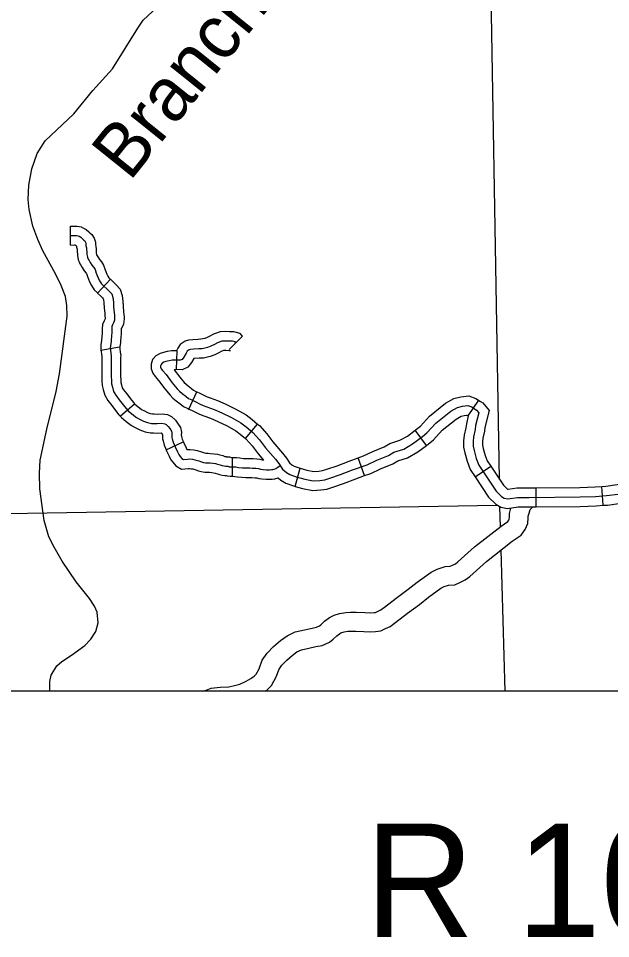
# Model space of a CAD drawing. Extents: x 1377389 to 1380723, y 1168351 to 1170484.
# Drawn here: x 1379349.1 to 1379443.1, y 1168662.8 to 1168808.8 of the extents above; entities that cross this region are included whole.
import ezdxf

# ---------------------------------------------------------------- set-up
doc = ezdxf.new("R2010")
doc.units = 0
for name, color, linetype in [('B_Fill', 7, 'Continuous'), ('B_Text', 7, 'Continuous'), ('Default', 7, 'Continuous')]:
    doc.layers.add(name, color=color, linetype=linetype)

msp = doc.modelspace()

# ---------------------------------------------------------------- linework, layer by layer
at = {"layer": 'B_Fill'}
for p, q in [((1379357.38, 1168772.86), (1379357.34, 1168775.86)), ((1379361.67, 1168765.23), (1379363.69, 1168767.44)), ((1379384.68, 1168758.42), (1379382.56, 1168756.3)), ((1379362.2, 1168756.17), (1379365.16, 1168756.69)), ((1379374.25, 1168756.09), (1379374.15, 1168753.09)), ((1379376.17, 1168746.84), (1379377.43, 1168749.56)), ((1379420.51, 1168745.78), (1379422.16, 1168748.24)), ((1379365.27, 1168745.69), (1379367.54, 1168747.65)), ((1379385.13, 1168742.17), (1379387.06, 1168744.47)), ((1379413.88, 1168741.08), (1379412.08, 1168743.49)), ((1379372.55, 1168740.38), (1379375.26, 1168741.65)), ((1379383.09, 1168736.17), (1379383.09, 1168739.17)), ((1379404.05, 1168736.28), (1379403.04, 1168739.1)), ((1379421.59, 1168736.1), (1379424.09, 1168737.76)), ((1379393.03, 1168734.57), (1379393.82, 1168737.46)), ((1379431.29, 1168731.34), (1379431.26, 1168734.34)), ((1379441.94, 1168731.58), (1379441.73, 1168734.57))]:
    msp.add_line(p, q, dxfattribs=at)
for points in [[(1379425.46, 1168735.68), (1379423.73, 1168837.26)], [(1379353.58, 1168743.65), (1379355.06, 1168749.6), (1379355.63, 1168752.42), (1379356.81, 1168761.55), (1379356.8, 1168763.29), (1379356.55, 1168764.72), (1379355.86, 1168766.44), (1379354.98, 1168768.28), (1379352.98, 1168771.96), (1379352.19, 1168773.71), (1379351.37, 1168775.84), (1379350.82, 1168778.51), (1379350.65, 1168780.08), (1379350.73, 1168782.35), (1379351.24, 1168784.94), (1379352.07, 1168787.36), (1379353.34, 1168789.38), (1379357.87, 1168793.67), (1379360.89, 1168797.37), (1379364.01, 1168800.83), (1379368.03, 1168807.26), (1379368.91, 1168808.52), (1379371.87, 1168811.26)], [(1379357.34, 1168775.86), (1379357.97, 1168775.87), (1379358.43, 1168775.87), (1379359.05, 1168775.75), (1379359.4, 1168775.56), (1379359.85, 1168775.33), (1379360.25, 1168774.97), (1379360.45, 1168774.78), (1379360.77, 1168774.53), (1379361.14, 1168773.94), (1379361.31, 1168773.32), (1379361.31, 1168772.91), (1379361.38, 1168772.67), (1379361.41, 1168772.22), (1379361.43, 1168771.91), (1379361.44, 1168771.71), (1379361.46, 1168771.56), (1379361.49, 1168771.38), (1379361.49, 1168771.36), (1379361.51, 1168771.32), (1379361.61, 1168771.16), (1379361.79, 1168770.82), (1379361.96, 1168770.56), (1379362.27, 1168770.18), (1379362.61, 1168769.65), (1379362.87, 1168768.9), (1379363.13, 1168768.24), (1379363.28, 1168767.93), (1379363.45, 1168767.67), (1379363.68, 1168767.45), (1379363.69, 1168767.44)], [(1379357.36, 1168774.36), (1379357.98, 1168774.37), (1379358.29, 1168774.37), (1379358.55, 1168774.32), (1379358.71, 1168774.24), (1379358.98, 1168774.09), (1379359.23, 1168773.87), (1379359.48, 1168773.63), (1379359.64, 1168773.51), (1379359.76, 1168773.33), (1379359.81, 1168773.12), (1379359.81, 1168772.71), (1379359.89, 1168772.42), (1379359.91, 1168772.12), (1379359.93, 1168771.82), (1379359.94, 1168771.57), (1379359.97, 1168771.34), (1379360, 1168771.13), (1379360.04, 1168770.95), (1379360.11, 1168770.78), (1379360.18, 1168770.6), (1379360.32, 1168770.4), (1379360.49, 1168770.07), (1379360.76, 1168769.66), (1379361.06, 1168769.29), (1379361.25, 1168769), (1379361.46, 1168768.38), (1379361.75, 1168767.64), (1379361.98, 1168767.18), (1379362.29, 1168766.71), (1379362.65, 1168766.36), (1379363.15, 1168765.9), (1379363.52, 1168765.52), (1379363.91, 1168765.11), (1379364.07, 1168764.53), (1379364.17, 1168763.81), (1379364.21, 1168763.03), (1379364.29, 1168762.13), (1379364.33, 1168761.73), (1379364.36, 1168761.4), (1379364.36, 1168761.19), (1379364.34, 1168760.93), (1379364.31, 1168760.76), (1379364.2, 1168760.5), (1379364.04, 1168760.21), (1379363.93, 1168759.92), (1379363.91, 1168759.51), (1379363.91, 1168759.19), (1379363.91, 1168758.98), (1379363.91, 1168758.82), (1379363.86, 1168758.64), (1379363.8, 1168757.55), (1379363.69, 1168756.87), (1379363.67, 1168756.5), (1379363.72, 1168756.23), (1379363.77, 1168755.67), (1379363.83, 1168755.28), (1379363.81, 1168755.06), (1379363.81, 1168754.71), (1379363.81, 1168752.56), (1379363.81, 1168752), (1379363.85, 1168751.39), (1379363.88, 1168750.82), (1379364.01, 1168750.3), (1379364.18, 1168749.63), (1379364.53, 1168749.06), (1379365.11, 1168748.32), (1379365.7, 1168747.52), (1379366.2, 1168746.91), (1379366.5, 1168746.56), (1379367.11, 1168746.06), (1379367.83, 1168745.5), (1379368.44, 1168745.21), (1379368.96, 1168744.93), (1379369.6, 1168744.69), (1379370.21, 1168744.57), (1379370.59, 1168744.56), (1379371.14, 1168744.55), (1379371.84, 1168744.58), (1379372.31, 1168744.51), (1379372.54, 1168744.39), (1379372.89, 1168744.08), (1379373.14, 1168743.74), (1379373.41, 1168743.34), (1379373.46, 1168743.07), (1379373.44, 1168742.67), (1379373.47, 1168742.34), (1379373.52, 1168742.14), (1379373.65, 1168741.6), (1379373.8, 1168741.23), (1379373.98, 1168740.86), (1379374.36, 1168740.03), (1379374.57, 1168739.61), (1379374.79, 1168739.32), (1379375.05, 1168739), (1379375.3, 1168738.86), (1379375.94, 1168738.91), (1379376.29, 1168738.92), (1379376.73, 1168738.87), (1379377.12, 1168738.8), (1379377.72, 1168738.63)], [(1379357.38, 1168772.86), (1379357.99, 1168772.87), (1379358.09, 1168772.87), (1379358.11, 1168772.85), (1379358.21, 1168772.77), (1379358.31, 1168772.67), (1379358.31, 1168772.52), (1379358.4, 1168772.18), (1379358.41, 1168772.01), (1379358.43, 1168771.74), (1379358.45, 1168771.44), (1379358.49, 1168771.13), (1379358.52, 1168770.9), (1379358.59, 1168770.52), (1379358.73, 1168770.19), (1379358.86, 1168769.88), (1379359.02, 1168769.64), (1379359.19, 1168769.31), (1379359.55, 1168768.76), (1379359.84, 1168768.41), (1379359.89, 1168768.34), (1379360.05, 1168767.86), (1379360.38, 1168767.04), (1379360.67, 1168766.43), (1379361.13, 1168765.74), (1379361.62, 1168765.27), (1379361.67, 1168765.23)], [(1379363.69, 1168767.44), (1379364.2, 1168766.98), (1379364.61, 1168766.55), (1379365.26, 1168765.87), (1379365.54, 1168764.83), (1379365.66, 1168763.96), (1379365.71, 1168763.14), (1379365.79, 1168762.26), (1379365.82, 1168761.86), (1379365.86, 1168761.47), (1379365.86, 1168761.14), (1379365.83, 1168760.75), (1379365.75, 1168760.32), (1379365.54, 1168759.83), (1379365.41, 1168759.6), (1379365.41, 1168759.48), (1379365.41, 1168759.19), (1379365.41, 1168758.98), (1379365.41, 1168758.62), (1379365.35, 1168758.4), (1379365.29, 1168757.39), (1379365.18, 1168756.71), (1379365.18, 1168756.6), (1379365.16, 1168756.69)], [(1379361.67, 1168765.23), (1379362.11, 1168764.82), (1379362.44, 1168764.48), (1379362.56, 1168764.35), (1379362.6, 1168764.23), (1379362.67, 1168763.67), (1379362.72, 1168762.92), (1379362.8, 1168762.01), (1379362.83, 1168761.6), (1379362.86, 1168761.32), (1379362.86, 1168761.23), (1379362.85, 1168761.17), (1379362.85, 1168761.17), (1379362.68, 1168760.85), (1379362.44, 1168760.23), (1379362.41, 1168759.54), (1379362.41, 1168759.19), (1379362.41, 1168759.02), (1379362.37, 1168758.89), (1379362.3, 1168757.72), (1379362.19, 1168757.02), (1379362.16, 1168756.4), (1379362.2, 1168756.17)], [(1379384.68, 1168758.42), (1379384.27, 1168758.83), (1379383.3, 1168759.1), (1379382.6, 1168759.1), (1379382.02, 1168759.12), (1379381.11, 1168759.09), (1379380.08, 1168758.73), (1379379.5, 1168758.42), (1379379.05, 1168758.18), (1379378.68, 1168758.05), (1379378.07, 1168757.91), (1379377.64, 1168757.89), (1379376.76, 1168757.84), (1379376.1, 1168757.78), (1379375.55, 1168757.6), (1379374.78, 1168757.08), (1379374.42, 1168756.49), (1379374.2, 1168756.09), (1379374.25, 1168756.09)], [(1379365.16, 1168756.69), (1379365.21, 1168756.42), (1379365.26, 1168755.85), (1379365.34, 1168755.35), (1379365.31, 1168755), (1379365.31, 1168754.71), (1379365.31, 1168752.56), (1379365.31, 1168752.04), (1379365.34, 1168751.47), (1379365.37, 1168751.04), (1379365.46, 1168750.68), (1379365.58, 1168750.23), (1379365.77, 1168749.91), (1379366.3, 1168749.23), (1379366.89, 1168748.44), (1379367.35, 1168747.88), (1379367.54, 1168747.65)], [(1379383.62, 1168757.36), (1379383.49, 1168757.49), (1379383.09, 1168757.6), (1379382.57, 1168757.6), (1379382.02, 1168757.62), (1379381.38, 1168757.6), (1379380.68, 1168757.36), (1379380.2, 1168757.09), (1379379.65, 1168756.81), (1379379.11, 1168756.61), (1379378.28, 1168756.41), (1379377.71, 1168756.39), (1379376.87, 1168756.35), (1379376.41, 1168756.3), (1379376.22, 1168756.24), (1379375.89, 1168756.02), (1379375.71, 1168755.73), (1379375.34, 1168755.05), (1379375.06, 1168754.7), (1379374.77, 1168754.57), (1379374.09, 1168754.59), (1379373.52, 1168754.57), (1379373, 1168754.48), (1379372.49, 1168754.37), (1379372.19, 1168754.29), (1379371.9, 1168754.11), (1379371.73, 1168753.91), (1379371.66, 1168753.72), (1379371.66, 1168753.48), (1379371.75, 1168753.24), (1379371.97, 1168752.95), (1379372.52, 1168752.31), (1379373.52, 1168750.98), (1379374.31, 1168750.06), (1379374.66, 1168749.68), (1379375.08, 1168749.33), (1379375.65, 1168748.9), (1379376.11, 1168748.54), (1379376.63, 1168748.28), (1379377.25, 1168748), (1379377.86, 1168747.69), (1379378.43, 1168747.41), (1379379.02, 1168747.19), (1379380.14, 1168746.79), (1379381.38, 1168746.24), (1379382.92, 1168745.51), (1379384.4, 1168744.66), (1379385.25, 1168744.03), (1379386.31, 1168743.14), (1379387.36, 1168741.95), (1379388.32, 1168740.69), (1379389.88, 1168738.91), (1379390.44, 1168738.2), (1379390.99, 1168737.31), (1379391.63, 1168736.78), (1379392.19, 1168736.44), (1379393.2, 1168736.08), (1379394.55, 1168735.71), (1379395.9, 1168735.43), (1379396.95, 1168735.52), (1379397.72, 1168735.61), (1379398.55, 1168735.89), (1379400.21, 1168736.44), (1379402.14, 1168737.18), (1379404.45, 1168738.01), (1379405.98, 1168738.72), (1379407.83, 1168739.49), (1379408.69, 1168740.01), (1379410.25, 1168740.5), (1379411.67, 1168741.3), (1379413.23, 1168742.47), (1379413.94, 1168743.06), (1379415.35, 1168744.59), (1379417.75, 1168746.5), (1379418.8, 1168747.09), (1379419.59, 1168747.3), (1379420.42, 1168747.39), (1379421.06, 1168747.17), (1379421.8, 1168746.68), (1379422.17, 1168746.23), (1379421.67, 1168744.22), (1379421.59, 1168743.61), (1379421.35, 1168742.46), (1379421.26, 1168741.72), (1379421.26, 1168740.94), (1379421.43, 1168740.25), (1379421.76, 1168739.02), (1379422.17, 1168737.95), (1379424.91, 1168733.81), (1379425.77, 1168732.95), (1379426.22, 1168732.71), (1379426.79, 1168732.58), (1379428.31, 1168732.83), (1379430.19, 1168732.83), (1379438.26, 1168732.91), (1379440.71, 1168732.99), (1379442.47, 1168733.12), (1379444.28, 1168733.36)], [(1379362.2, 1168756.17), (1379362.23, 1168756.03), (1379362.28, 1168755.48), (1379362.32, 1168755.21), (1379362.31, 1168755.11), (1379362.31, 1168754.71), (1379362.31, 1168752.56), (1379362.31, 1168751.96), (1379362.35, 1168751.31), (1379362.39, 1168750.59), (1379362.55, 1168749.93), (1379362.79, 1168749.04), (1379363.3, 1168748.2), (1379363.91, 1168747.41), (1379364.52, 1168746.6), (1379365.05, 1168745.95), (1379365.27, 1168745.69)], [(1379374.25, 1168756.09), (1379374.09, 1168756.1), (1379373.37, 1168756.07), (1379372.71, 1168755.96), (1379372.13, 1168755.83), (1379371.58, 1168755.67), (1379370.93, 1168755.27), (1379370.4, 1168754.68), (1379370.16, 1168753.96), (1379370.16, 1168753.21), (1379370.42, 1168752.51), (1379370.8, 1168752), (1379371.35, 1168751.37), (1379372.35, 1168750.04), (1379373.19, 1168749.06), (1379373.63, 1168748.59), (1379374.14, 1168748.17), (1379374.74, 1168747.7), (1379375.31, 1168747.27), (1379375.98, 1168746.93), (1379376.17, 1168746.84)], [(1379382.76, 1168756.1), (1379382.54, 1168756.1), (1379382.02, 1168756.12), (1379381.66, 1168756.11), (1379381.29, 1168755.98), (1379380.91, 1168755.77), (1379380.26, 1168755.43), (1379379.54, 1168755.17), (1379378.48, 1168754.92), (1379377.77, 1168754.89), (1379376.98, 1168754.85), (1379376.94, 1168754.85), (1379376.59, 1168754.21), (1379376, 1168753.49), (1379375.08, 1168753.06), (1379374.15, 1168753.09)], [(1379374.15, 1168753.09), (1379374.1, 1168753.09), (1379373.82, 1168753.08), (1379374.69, 1168751.92), (1379375.43, 1168751.06), (1379375.7, 1168750.78), (1379376.02, 1168750.5), (1379376.56, 1168750.09), (1379376.9, 1168749.82), (1379377.28, 1168749.63), (1379377.43, 1168749.56)], [(1379377.43, 1168749.56), (1379377.9, 1168749.35), (1379378.53, 1168749.03), (1379379.03, 1168748.78), (1379379.53, 1168748.6), (1379380.69, 1168748.19), (1379382.01, 1168747.61), (1379383.62, 1168746.84), (1379385.23, 1168745.92), (1379386.18, 1168745.2), (1379387.06, 1168744.47)], [(1379412.08, 1168743.49), (1379412.31, 1168743.65), (1379412.91, 1168744.15), (1379414.33, 1168745.7), (1379416.91, 1168747.75), (1379418.23, 1168748.49), (1379419.32, 1168748.78), (1379420.59, 1168748.92), (1379421.73, 1168748.53), (1379422.43, 1168748.06)], [(1379422.43, 1168748.06), (1379422.82, 1168747.81), (1379423.8, 1168746.6), (1379423.15, 1168743.94), (1379423.07, 1168743.35), (1379422.83, 1168742.22), (1379422.76, 1168741.64), (1379422.76, 1168741.12), (1379422.88, 1168740.61), (1379423.18, 1168739.48), (1379423.51, 1168738.64), (1379424.09, 1168737.76)], [(1379367.54, 1168747.65), (1379367.55, 1168747.64), (1379368.04, 1168747.24), (1379368.62, 1168746.79), (1379369.12, 1168746.55), (1379369.59, 1168746.29), (1379370.01, 1168746.14), (1379370.38, 1168746.07), (1379370.64, 1168746.06), (1379371.12, 1168746.05), (1379371.92, 1168746.09), (1379372.77, 1168745.96), (1379373.4, 1168745.64), (1379374.01, 1168745.09), (1379374.37, 1168744.6), (1379374.83, 1168743.91), (1379374.96, 1168743.19), (1379374.95, 1168742.7), (1379374.96, 1168742.57), (1379374.97, 1168742.49), (1379375.08, 1168742.07), (1379375.17, 1168741.84), (1379375.26, 1168741.65)], [(1379376.17, 1168746.84), (1379376.59, 1168746.65), (1379377.19, 1168746.35), (1379377.83, 1168746.03), (1379378.51, 1168745.78), (1379379.58, 1168745.4), (1379380.76, 1168744.88), (1379382.23, 1168744.18), (1379383.58, 1168743.41), (1379384.32, 1168742.85), (1379385.13, 1168742.17)], [(1379365.27, 1168745.69), (1379365.45, 1168745.48), (1379366.17, 1168744.89), (1379367.04, 1168744.22), (1379367.75, 1168743.88), (1379368.34, 1168743.56), (1379369.2, 1168743.24), (1379370.04, 1168743.08), (1379370.55, 1168743.06), (1379371.17, 1168743.04), (1379371.76, 1168743.08), (1379371.77, 1168743.07), (1379371.91, 1168742.88), (1379371.95, 1168742.82), (1379371.94, 1168742.64), (1379371.98, 1168742.11), (1379372.06, 1168741.79), (1379372.22, 1168741.13), (1379372.43, 1168740.63), (1379372.55, 1168740.38)], [(1379413.88, 1168741.08), (1379414.16, 1168741.29), (1379414.98, 1168741.97), (1379416.38, 1168743.49), (1379418.59, 1168745.25), (1379419.37, 1168745.69), (1379419.87, 1168745.82), (1379420.25, 1168745.86), (1379420.51, 1168745.78)], [(1379420.51, 1168745.78), (1379420.2, 1168744.5), (1379420.11, 1168743.86), (1379419.86, 1168742.7), (1379419.76, 1168741.81), (1379419.76, 1168740.77), (1379419.97, 1168739.88), (1379420.33, 1168738.56), (1379420.82, 1168737.26), (1379421.59, 1168736.1)], [(1379354.15, 1168702.1), (1379354.1, 1168702.33), (1379354.1, 1168703.62), (1379354.28, 1168704.61), (1379355.17, 1168706.09), (1379355.96, 1168706.81), (1379357.54, 1168707.8), (1379359.61, 1168709.31), (1379360.58, 1168710.33), (1379361.37, 1168711.55), (1379361.73, 1168712.95), (1379361.61, 1168714.63), (1379361.19, 1168715.57), (1379360.4, 1168716.78), (1379358.25, 1168719.41), (1379356.05, 1168722.71), (1379354.75, 1168724.91), (1379353.94, 1168726.58), (1379353.19, 1168729.16), (1379352.47, 1168734.2), (1379352.44, 1168736.66), (1379352.55, 1168738.71), (1379353.58, 1168743.65)], [(1379387.06, 1168744.47), (1379387.36, 1168744.22), (1379388.52, 1168742.9), (1379389.48, 1168741.64), (1379391.04, 1168739.86), (1379391.67, 1168739.06), (1379392.13, 1168738.31), (1379392.5, 1168738.01), (1379392.84, 1168737.8), (1379393.66, 1168737.51), (1379393.82, 1168737.46)], [(1379403.04, 1168739.1), (1379403.88, 1168739.4), (1379405.38, 1168740.09), (1379407.14, 1168740.83), (1379408.06, 1168741.39), (1379409.65, 1168741.89), (1379410.85, 1168742.56), (1379412.08, 1168743.49)], [(1379385.13, 1168742.17), (1379385.26, 1168742.06), (1379386.2, 1168741), (1379387.15, 1168739.74), (1379388.01, 1168738.76)], [(1379375.26, 1168741.65), (1379375.34, 1168741.49), (1379375.71, 1168740.68), (1379375.85, 1168740.41), (1379375.85, 1168740.41), (1379375.86, 1168740.41), (1379376.35, 1168740.42), (1379376.94, 1168740.36), (1379377.45, 1168740.27), (1379378.15, 1168740.07), (1379378.63, 1168739.91), (1379378.85, 1168739.84), (1379378.94, 1168739.82), (1379379.19, 1168739.82), (1379379.61, 1168739.81), (1379380.14, 1168739.76), (1379380.67, 1168739.68), (1379381.09, 1168739.57), (1379381.53, 1168739.46), (1379381.88, 1168739.34), (1379382.07, 1168739.29), (1379382.13, 1168739.28), (1379382.59, 1168739.28), (1379382.91, 1168739.17), (1379383.09, 1168739.17)], [(1379404.05, 1168736.28), (1379405.02, 1168736.62), (1379406.59, 1168737.35), (1379408.51, 1168738.15), (1379409.31, 1168738.64), (1379410.85, 1168739.12), (1379412.49, 1168740.04), (1379413.88, 1168741.08)], [(1379372.55, 1168740.38), (1379372.62, 1168740.22), (1379373.01, 1168739.37), (1379373.3, 1168738.81), (1379373.61, 1168738.4), (1379374.06, 1168737.84), (1379374.96, 1168737.33), (1379376.02, 1168737.41), (1379376.23, 1168737.42), (1379376.52, 1168737.38), (1379376.78, 1168737.34), (1379377.28, 1168737.19), (1379377.7, 1168737.06), (1379378.11, 1168736.92), (1379378.68, 1168736.82), (1379379.15, 1168736.82), (1379379.41, 1168736.82), (1379379.78, 1168736.78), (1379380.08, 1168736.74), (1379380.32, 1168736.67), (1379380.68, 1168736.58), (1379381.02, 1168736.47), (1379381.41, 1168736.36), (1379381.86, 1168736.28), (1379382.09, 1168736.28), (1379382.21, 1168736.24), (1379382.68, 1168736.17), (1379383.09, 1168736.17)], [(1379383.09, 1168739.17), (1379383.3, 1168739.17), (1379383.73, 1168739.14), (1379384.22, 1168739.08), (1379384.8, 1168739.02), (1379385.22, 1168739), (1379385.87, 1168739.01), (1379386.34, 1168738.98), (1379386.95, 1168738.93), (1379387.43, 1168738.88), (1379388.01, 1168738.76)], [(1379393.82, 1168737.46), (1379394.9, 1168737.17), (1379395.99, 1168736.94), (1379396.79, 1168737.01), (1379397.39, 1168737.09), (1379398.07, 1168737.31), (1379399.7, 1168737.86), (1379401.62, 1168738.59), (1379403.04, 1168739.1)], [(1379377.72, 1168738.63), (1379378.17, 1168738.49), (1379378.48, 1168738.38), (1379378.81, 1168738.32), (1379379.17, 1168738.32), (1379379.51, 1168738.31), (1379379.96, 1168738.27), (1379380.38, 1168738.21), (1379380.7, 1168738.12), (1379381.11, 1168738.02), (1379381.45, 1168737.9), (1379381.74, 1168737.83), (1379382, 1168737.78), (1379382.34, 1168737.78), (1379382.56, 1168737.7), (1379382.79, 1168737.67), (1379383.25, 1168737.67), (1379383.58, 1168737.65), (1379384.04, 1168737.59), (1379384.69, 1168737.52), (1379385.2, 1168737.5), (1379385.84, 1168737.51), (1379386.24, 1168737.49), (1379386.8, 1168737.44), (1379387.19, 1168737.39), (1379387.54, 1168737.32), (1379387.94, 1168737.26), (1379388.46, 1168737.21), (1379388.94, 1168737.22), (1379389.25, 1168737.23), (1379389.5, 1168737.26), (1379389.7, 1168737.31), (1379389.94, 1168737.43), (1379390.25, 1168737.61), (1379390.62, 1168737.9)], [(1379424.09, 1168737.76), (1379426.08, 1168734.77), (1379426.68, 1168734.17), (1379426.75, 1168734.13), (1379426.83, 1168734.11), (1379428.19, 1168734.33), (1379430.18, 1168734.33), (1379431.26, 1168734.34)], [(1379383.09, 1168736.17), (1379383.2, 1168736.17), (1379383.44, 1168736.15), (1379383.87, 1168736.1), (1379384.57, 1168736.02), (1379385.18, 1168736), (1379385.81, 1168736.01), (1379386.14, 1168735.99), (1379386.65, 1168735.95), (1379386.96, 1168735.91), (1379387.26, 1168735.85), (1379387.75, 1168735.77), (1379388.41, 1168735.71), (1379388.97, 1168735.72), (1379389.37, 1168735.73), (1379389.79, 1168735.79), (1379390.32, 1168735.92)], [(1379393.03, 1168734.57), (1379394.2, 1168734.25), (1379395.82, 1168733.92), (1379397.1, 1168734.03), (1379398.05, 1168734.14), (1379399.02, 1168734.47), (1379400.71, 1168735.03), (1379402.66, 1168735.78), (1379404.05, 1168736.28)], [(1379390.32, 1168735.92), (1379390.77, 1168735.56), (1379391.53, 1168735.09), (1379392.75, 1168734.64), (1379393.03, 1168734.57)], [(1379421.59, 1168736.1), (1379423.74, 1168732.86), (1379424.86, 1168731.74), (1379425.69, 1168731.29), (1379426.75, 1168731.06), (1379428.43, 1168731.33), (1379430.2, 1168731.33), (1379431.29, 1168731.34)], [(1379441.73, 1168734.57), (1379442.32, 1168734.61), (1379444.12, 1168734.86), (1379446.51, 1168735.03), (1379449.79, 1168734.88)], [(1379431.26, 1168734.34), (1379438.22, 1168734.41), (1379440.64, 1168734.49), (1379441.73, 1168734.57)], [(1379441.94, 1168731.58), (1379442.63, 1168731.62), (1379444.43, 1168731.87), (1379446.55, 1168732.02), (1379450.98, 1168731.82)], [(1379334.98, 1168730.05), (1379425.1, 1168731.61)], [(1379378.35, 1168702.1), (1379378.9, 1168702.27), (1379379.68, 1168702.59), (1379380.63, 1168702.69), (1379381.14, 1168702.71), (1379382.49, 1168702.78), (1379383.4, 1168702.97), (1379384.24, 1168703.21), (1379385.25, 1168703.67), (1379386, 1168704.09), (1379386.49, 1168704.46), (1379386.82, 1168704.8), (1379387.3, 1168705.65), (1379387.79, 1168706.99), (1379388.57, 1168708.1), (1379389.61, 1168709.2), (1379390.69, 1168710.12), (1379391.74, 1168710.89), (1379393.05, 1168711.52), (1379394.53, 1168711.84), (1379395.73, 1168712.1), (1379396.4, 1168712.22), (1379396.88, 1168712.45), (1379397.11, 1168712.63), (1379397.67, 1168713.17), (1379398.47, 1168713.79), (1379399.2, 1168714.13), (1379400.08, 1168714.41), (1379401.09, 1168714.58), (1379401.82, 1168714.61), (1379402.7, 1168714.61), (1379404.06, 1168714.56), (1379404.94, 1168714.52), (1379405.54, 1168714.56), (1379405.77, 1168714.58), (1379406.08, 1168714.74), (1379406.6, 1168714.97), (1379407.2, 1168715.42), (1379409.05, 1168716.87), (1379410.94, 1168718.26), (1379412.39, 1168719.38), (1379414.59, 1168720.99), (1379415.58, 1168721.47), (1379416.83, 1168721.86), (1379417.62, 1168721.9), (1379417.9, 1168722.03), (1379418.46, 1168722.31), (1379418.83, 1168722.59), (1379421.48, 1168724.98), (1379425.72, 1168728.29), (1379426.77, 1168729.02), (1379426.93, 1168729.23), (1379427, 1168729.4), (1379427.03, 1168729.71), (1379427.03, 1168730.28), (1379427.27, 1168731.14)], [(1379388.34, 1168702.1), (1379388.5, 1168702.22), (1379389.25, 1168703), (1379390.03, 1168704.39), (1379390.47, 1168705.58), (1379390.9, 1168706.2), (1379391.68, 1168707.02), (1379392.56, 1168707.77), (1379393.29, 1168708.31), (1379394.03, 1168708.66), (1379395.17, 1168708.91), (1379396.3, 1168709.16), (1379397.32, 1168709.33), (1379398.47, 1168709.89), (1379399.08, 1168710.36), (1379399.63, 1168710.89), (1379400.05, 1168711.21), (1379400.3, 1168711.33), (1379400.78, 1168711.48), (1379401.4, 1168711.59), (1379401.88, 1168711.61), (1379402.64, 1168711.61), (1379403.94, 1168711.56), (1379404.97, 1168711.51), (1379405.77, 1168711.57), (1379406.62, 1168711.64), (1379407.38, 1168712.04), (1379408.13, 1168712.37), (1379409.02, 1168713.04), (1379410.86, 1168714.48), (1379412.75, 1168715.86), (1379414.19, 1168716.98), (1379416.15, 1168718.41), (1379416.7, 1168718.67), (1379417.37, 1168718.89), (1379418.35, 1168718.94), (1379419.19, 1168719.33), (1379420.03, 1168719.75), (1379420.73, 1168720.26), (1379423.41, 1168722.68), (1379427.5, 1168725.87), (1379428.88, 1168726.83), (1379429.56, 1168727.73), (1379429.96, 1168728.69), (1379430.03, 1168729.59), (1379430.03, 1168729.86), (1379430.15, 1168730.31), (1379430.33, 1168730.9), (1379430.73, 1168731.34)], [(1379425.62, 1168728.17), (1379425.53, 1168731.37)], [(1379431.29, 1168731.34), (1379438.29, 1168731.41), (1379440.79, 1168731.5), (1379441.94, 1168731.58)], [(1379426.34, 1168702.1), (1379425.72, 1168724.52)]]:
    msp.add_lwpolyline(points, dxfattribs=at)
at = {"layer": 'B_Text'}
msp.add_lwpolyline([(1378340.61, 1169579.43), (1379848.03, 1169579.43), (1379848.03, 1168702.1), (1378340.61, 1168702.1)], close=True, dxfattribs=at)

# ---------------------------------------------------------------- texts
at = {"layer": 'B_Fill'}
msp.add_text('Branch', height=8.448, rotation=51.2188, dxfattribs=at).set_placement((1379366.74, 1168782.8))
at = {"layer": 'Default'}
msp.add_text('R 10 W', height=18, dxfattribs=at).set_placement((1379404.08, 1168663.1))

doc.saveas('drawing.dxf')
